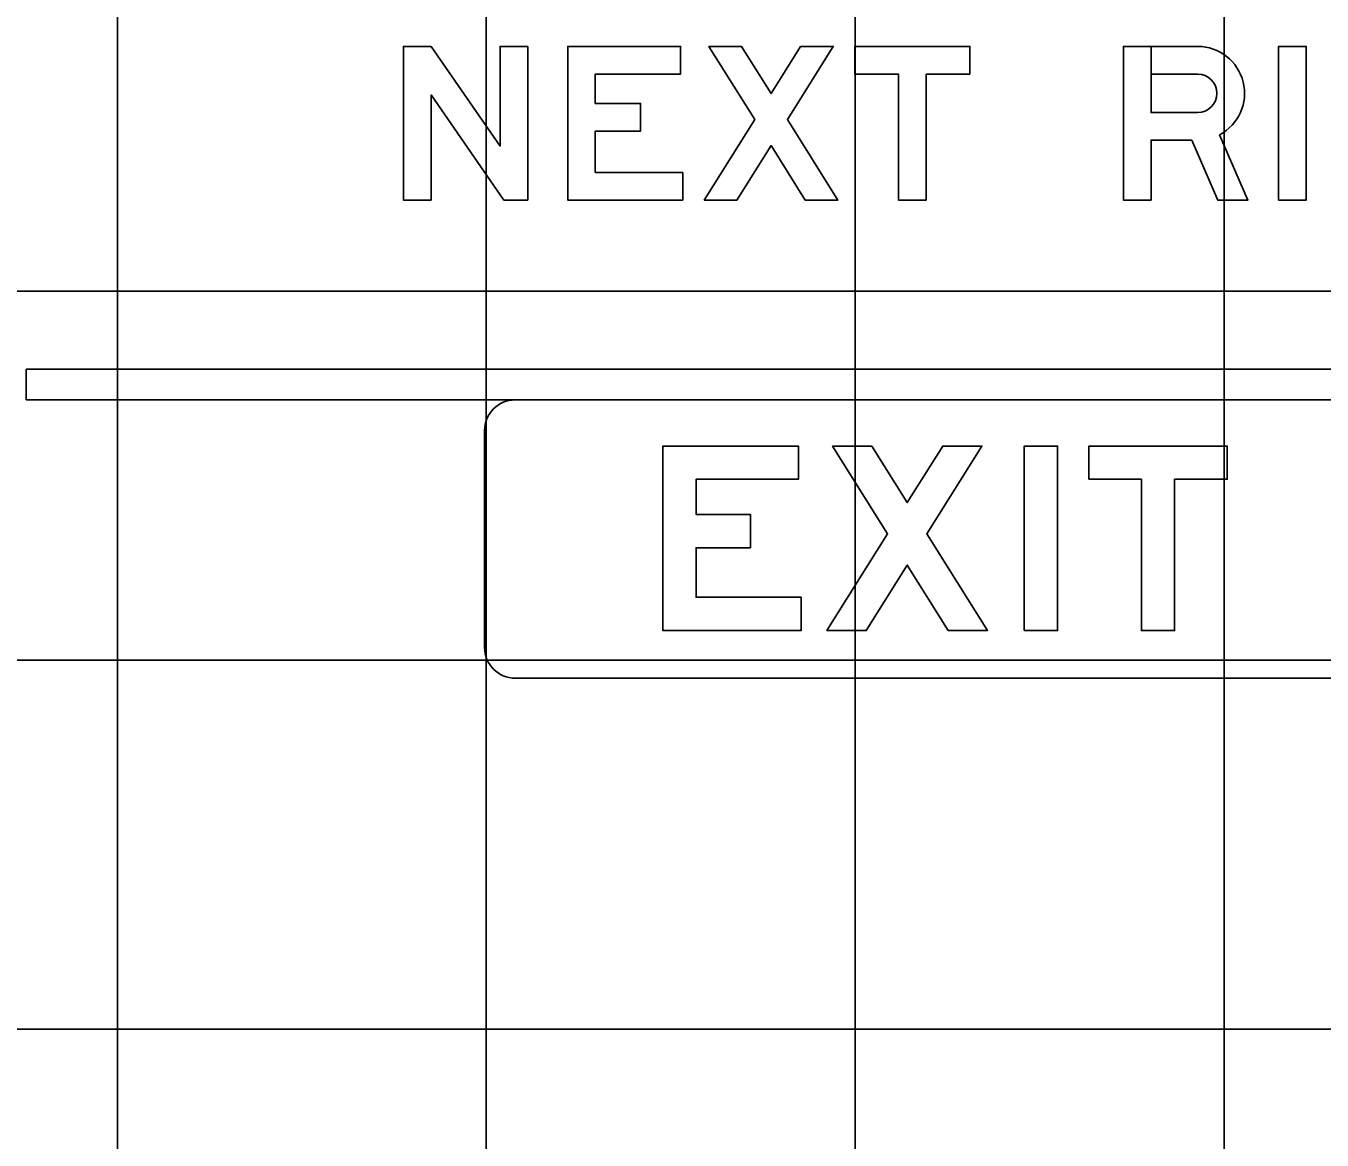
# Model space of a CAD drawing. Extents: x 1797809 to 2198143, y 249608 to 1237864.
# Drawn here: x 2195711.29 to 2195718.32, y 1237192.51 to 1237198.54 of the extents above; entities that cross this region are included whole.
import ezdxf

# ---------------------------------------------------------------- set-up
doc = ezdxf.new("R2010")
doc.units = 0
for name, color, linetype in [('GSBWFILL', 7, 'Continuous'), ('GSCOLORFILL', 7, 'Continuous'), ('GSOUTLINE', 7, 'Continuous'), ('GSSHT', 7, 'Continuous')]:
    doc.layers.add(name, color=color, linetype=linetype)

msp = doc.modelspace()

# ---------------------------------------------------------------- linework, layer by layer
at = {"layer": 'GSBWFILL'}
for points in [[(2195714.0123, 1237198.4332), (2195714.0123, 1237197.6007), (2195713.8833, 1237197.6007), (2195713.4878, 1237198.171), (2195713.4878, 1237197.6007), (2195713.338, 1237197.6007), (2195713.338, 1237198.4332), (2195713.4883, 1237198.4332), (2195713.8625, 1237197.8937), (2195713.8625, 1237198.4332)], [(2195714.8531, 1237197.7505), (2195714.3786, 1237197.7505), (2195714.3786, 1237197.9745), (2195714.6242, 1237197.9745), (2195714.6242, 1237198.1243), (2195714.3786, 1237198.1243), (2195714.3786, 1237198.2833), (2195714.8406, 1237198.2833), (2195714.8406, 1237198.4332), (2195714.2288, 1237198.4332), (2195714.2288, 1237197.6007), (2195714.8531, 1237197.6007)], [(2195715.517, 1237197.6007), (2195715.3318, 1237197.8959), (2195715.1466, 1237197.6007), (2195714.9697, 1237197.6007), (2195715.2434, 1237198.0369), (2195714.9947, 1237198.4332), (2195715.1716, 1237198.4332), (2195715.3318, 1237198.1778), (2195715.4921, 1237198.4332), (2195715.669, 1237198.4332), (2195715.4203, 1237198.0369), (2195715.694, 1237197.6007)], [(2195715.7855, 1237198.2833), (2195716.0228, 1237198.2833), (2195716.0228, 1237197.6007), (2195716.1726, 1237197.6007), (2195716.1726, 1237198.2833), (2195716.4099, 1237198.2833), (2195716.4099, 1237198.4332), (2195715.7855, 1237198.4332)], [(2195718.0832, 1237197.6007), (2195718.0832, 1237198.4332), (2195718.2331, 1237198.4332), (2195718.2331, 1237197.6007)], [(2195715.4948, 1237195.4476), (2195714.9248, 1237195.4476), (2195714.9248, 1237195.7166), (2195715.2198, 1237195.7166), (2195715.2198, 1237195.8966), (2195714.9248, 1237195.8966), (2195714.9248, 1237196.0876), (2195715.4798, 1237196.0876), (2195715.4798, 1237196.2676), (2195714.7448, 1237196.2676), (2195714.7448, 1237195.2676), (2195715.4948, 1237195.2676)], [(2195716.2923, 1237195.2676), (2195716.0698, 1237195.6222), (2195715.8473, 1237195.2676), (2195715.6348, 1237195.2676), (2195715.9636, 1237195.7915), (2195715.6648, 1237196.2676), (2195715.8773, 1237196.2676), (2195716.0698, 1237195.9608), (2195716.2623, 1237196.2676), (2195716.4748, 1237196.2676), (2195716.1761, 1237195.7915), (2195716.5048, 1237195.2676)], [(2195716.7048, 1237195.2676), (2195716.7048, 1237196.2676), (2195716.8848, 1237196.2676), (2195716.8848, 1237195.2676)], [(2195717.0548, 1237196.0876), (2195717.3398, 1237196.0876), (2195717.3398, 1237195.2676), (2195717.5198, 1237195.2676), (2195717.5198, 1237196.0876), (2195717.8048, 1237196.0876), (2195717.8048, 1237196.2676), (2195717.0548, 1237196.2676)]]:
    msp.add_lwpolyline(points, close=True, dxfattribs=at)
for points in [[(2195717.7634, 1237197.9548), (2195717.9167, 1237197.6007), (2195717.7534, 1237197.6007), (2195717.6129, 1237197.9254), (2195717.3923, 1237197.9254), (2195717.3923, 1237197.6007), (2195717.2424, 1237197.6007), (2195717.2424, 1237198.4332), (2195717.3922, 1237198.4332), (2195717.3923, 1237198.0752), (2195717.6449, 1237198.0752)], [(2195717.3923, 1237198.2833), (2195717.3923, 1237198.4332), (2195717.6449, 1237198.4332)], [(2195717.6449, 1237198.2833), (2195717.3923, 1237198.2833)]]:
    msp.add_lwpolyline(points, dxfattribs=at)
for major_axis, start_param in [((0, 0.2539), 3.62744), ((0, 0.1041), 3.141593)]:
    msp.add_ellipse((2195717.6449, 1237198.1793), major_axis=major_axis, ratio=0.999994, start_param=start_param, end_param=6.283185, dxfattribs=at)
at = {"layer": 'GSCOLORFILL'}
for p, q in [((2195722.7792, 1237196.6841), (2195711.2923, 1237196.6841)), ((2195711.2923, 1237196.6841), (2195711.2923, 1237196.5176)), ((2195711.2923, 1237196.5176), (2195722.7792, 1237196.5176)), ((2195723.6115, 1237196.5176), (2195713.9448, 1237196.5176)), ((2195713.7782, 1237196.3509), (2195713.7782, 1237195.1759)), ((2195713.9448, 1237195.0092), (2195723.6115, 1237195.0092))]:
    msp.add_line(p, q, dxfattribs=at)
for points in [[(2195714.0123, 1237198.4332), (2195714.0123, 1237197.6007), (2195713.8833, 1237197.6007), (2195713.4878, 1237198.171), (2195713.4878, 1237197.6007), (2195713.338, 1237197.6007), (2195713.338, 1237198.4332), (2195713.4883, 1237198.4332), (2195713.8625, 1237197.8937), (2195713.8625, 1237198.4332)], [(2195714.8531, 1237197.7505), (2195714.3786, 1237197.7505), (2195714.3786, 1237197.9745), (2195714.6242, 1237197.9745), (2195714.6242, 1237198.1243), (2195714.3786, 1237198.1243), (2195714.3786, 1237198.2833), (2195714.8406, 1237198.2833), (2195714.8406, 1237198.4332), (2195714.2288, 1237198.4332), (2195714.2288, 1237197.6007), (2195714.8531, 1237197.6007)], [(2195715.517, 1237197.6007), (2195715.3318, 1237197.8959), (2195715.1466, 1237197.6007), (2195714.9697, 1237197.6007), (2195715.2434, 1237198.0369), (2195714.9947, 1237198.4332), (2195715.1716, 1237198.4332), (2195715.3318, 1237198.1778), (2195715.4921, 1237198.4332), (2195715.669, 1237198.4332), (2195715.4203, 1237198.0369), (2195715.694, 1237197.6007)], [(2195715.7855, 1237198.2833), (2195716.0228, 1237198.2833), (2195716.0228, 1237197.6007), (2195716.1726, 1237197.6007), (2195716.1726, 1237198.2833), (2195716.4099, 1237198.2833), (2195716.4099, 1237198.4332), (2195715.7855, 1237198.4332)], [(2195718.0832, 1237197.6007), (2195718.0832, 1237198.4332), (2195718.2331, 1237198.4332), (2195718.2331, 1237197.6007)], [(2195715.4948, 1237195.4476), (2195714.9248, 1237195.4476), (2195714.9248, 1237195.7166), (2195715.2198, 1237195.7166), (2195715.2198, 1237195.8966), (2195714.9248, 1237195.8966), (2195714.9248, 1237196.0876), (2195715.4798, 1237196.0876), (2195715.4798, 1237196.2676), (2195714.7448, 1237196.2676), (2195714.7448, 1237195.2676), (2195715.4948, 1237195.2676)], [(2195716.2923, 1237195.2676), (2195716.0698, 1237195.6222), (2195715.8473, 1237195.2676), (2195715.6348, 1237195.2676), (2195715.9636, 1237195.7915), (2195715.6648, 1237196.2676), (2195715.8773, 1237196.2676), (2195716.0698, 1237195.9608), (2195716.2623, 1237196.2676), (2195716.4748, 1237196.2676), (2195716.1761, 1237195.7915), (2195716.5048, 1237195.2676)], [(2195716.7048, 1237195.2676), (2195716.7048, 1237196.2676), (2195716.8848, 1237196.2676), (2195716.8848, 1237195.2676)], [(2195717.0548, 1237196.0876), (2195717.3398, 1237196.0876), (2195717.3398, 1237195.2676), (2195717.5198, 1237195.2676), (2195717.5198, 1237196.0876), (2195717.8048, 1237196.0876), (2195717.8048, 1237196.2676), (2195717.0548, 1237196.2676)]]:
    msp.add_lwpolyline(points, close=True, dxfattribs=at)
for points in [[(2195717.7634, 1237197.9548), (2195717.9167, 1237197.6007), (2195717.7534, 1237197.6007), (2195717.6129, 1237197.9254), (2195717.3923, 1237197.9254), (2195717.3923, 1237197.6007), (2195717.2424, 1237197.6007), (2195717.2424, 1237198.4332), (2195717.3922, 1237198.4332), (2195717.3923, 1237198.0752), (2195717.6449, 1237198.0752)], [(2195717.3923, 1237198.2833), (2195717.3923, 1237198.4332), (2195717.6449, 1237198.4332)], [(2195717.6449, 1237198.2833), (2195717.3923, 1237198.2833)]]:
    msp.add_lwpolyline(points, dxfattribs=at)
for centre, start, end in [((2195713.9448, 1237196.3509), 90, 180), ((2195713.9448, 1237195.1759), 180, 270)]:
    msp.add_arc(centre, 0.1667, start, end, dxfattribs=at)
for major_axis, start_param in [((0, 0.2539), 3.62744), ((0, 0.1041), 3.141593)]:
    msp.add_ellipse((2195717.6449, 1237198.1793), major_axis=major_axis, ratio=0.999994, start_param=start_param, end_param=6.283185, dxfattribs=at)
at = {"layer": 'GSOUTLINE'}
for points in [[(2195714.0123, 1237198.4332), (2195714.0123, 1237197.6007), (2195713.8833, 1237197.6007), (2195713.4878, 1237198.171), (2195713.4878, 1237197.6007), (2195713.338, 1237197.6007), (2195713.338, 1237198.4332), (2195713.4883, 1237198.4332), (2195713.8625, 1237197.8937), (2195713.8625, 1237198.4332)], [(2195714.8531, 1237197.7505), (2195714.3786, 1237197.7505), (2195714.3786, 1237197.9745), (2195714.6242, 1237197.9745), (2195714.6242, 1237198.1243), (2195714.3786, 1237198.1243), (2195714.3786, 1237198.2833), (2195714.8406, 1237198.2833), (2195714.8406, 1237198.4332), (2195714.2288, 1237198.4332), (2195714.2288, 1237197.6007), (2195714.8531, 1237197.6007)], [(2195715.517, 1237197.6007), (2195715.3318, 1237197.8959), (2195715.1466, 1237197.6007), (2195714.9697, 1237197.6007), (2195715.2434, 1237198.0369), (2195714.9947, 1237198.4332), (2195715.1716, 1237198.4332), (2195715.3318, 1237198.1778), (2195715.4921, 1237198.4332), (2195715.669, 1237198.4332), (2195715.4203, 1237198.0369), (2195715.694, 1237197.6007)], [(2195715.7855, 1237198.2833), (2195716.0228, 1237198.2833), (2195716.0228, 1237197.6007), (2195716.1726, 1237197.6007), (2195716.1726, 1237198.2833), (2195716.4099, 1237198.2833), (2195716.4099, 1237198.4332), (2195715.7855, 1237198.4332)], [(2195718.0832, 1237197.6007), (2195718.0832, 1237198.4332), (2195718.2331, 1237198.4332), (2195718.2331, 1237197.6007)], [(2195715.4948, 1237195.4476), (2195714.9248, 1237195.4476), (2195714.9248, 1237195.7166), (2195715.2198, 1237195.7166), (2195715.2198, 1237195.8966), (2195714.9248, 1237195.8966), (2195714.9248, 1237196.0876), (2195715.4798, 1237196.0876), (2195715.4798, 1237196.2676), (2195714.7448, 1237196.2676), (2195714.7448, 1237195.2676), (2195715.4948, 1237195.2676)], [(2195716.2923, 1237195.2676), (2195716.0698, 1237195.6222), (2195715.8473, 1237195.2676), (2195715.6348, 1237195.2676), (2195715.9636, 1237195.7915), (2195715.6648, 1237196.2676), (2195715.8773, 1237196.2676), (2195716.0698, 1237195.9608), (2195716.2623, 1237196.2676), (2195716.4748, 1237196.2676), (2195716.1761, 1237195.7915), (2195716.5048, 1237195.2676)], [(2195716.7048, 1237195.2676), (2195716.7048, 1237196.2676), (2195716.8848, 1237196.2676), (2195716.8848, 1237195.2676)], [(2195717.0548, 1237196.0876), (2195717.3398, 1237196.0876), (2195717.3398, 1237195.2676), (2195717.5198, 1237195.2676), (2195717.5198, 1237196.0876), (2195717.8048, 1237196.0876), (2195717.8048, 1237196.2676), (2195717.0548, 1237196.2676)]]:
    msp.add_lwpolyline(points, close=True, dxfattribs=at)
for points in [[(2195717.6449, 1237198.4332), (2195717.2424, 1237198.4332), (2195717.2424, 1237197.6007), (2195717.3923, 1237197.6007), (2195717.3923, 1237197.9254), (2195717.6129, 1237197.9254), (2195717.7534, 1237197.6007), (2195717.9167, 1237197.6007), (2195717.7634, 1237197.9548)], [(2195717.6449, 1237198.2833), (2195717.3923, 1237198.2833), (2195717.3923, 1237198.0752), (2195717.6449, 1237198.0752)]]:
    msp.add_lwpolyline(points, dxfattribs=at)
for major_axis, start_param in [((0, 0.2539), 3.62744), ((0, 0.1041), 3.141593)]:
    msp.add_ellipse((2195717.6449, 1237198.1793), major_axis=major_axis, ratio=0.999994, start_param=start_param, end_param=6.283185, dxfattribs=at)
at = {"layer": 'GSSHT'}
for p, q in [((2195711.7875, 1237163.1062), (2195711.7875, 1237223.1062)), ((2195713.7875, 1237163.1062), (2195713.7875, 1237223.1062)), ((2195715.7875, 1237163.1062), (2195715.7875, 1237223.1062)), ((2195717.7875, 1237163.1062), (2195717.7875, 1237223.1062)), ((2195657.7875, 1237197.1062), (2195787.7875, 1237197.1062)), ((2195657.7875, 1237195.1062), (2195787.7875, 1237195.1062)), ((2195657.7875, 1237193.1062), (2195787.7875, 1237193.1062))]:
    msp.add_line(p, q, dxfattribs=at)

doc.saveas('drawing.dxf')
